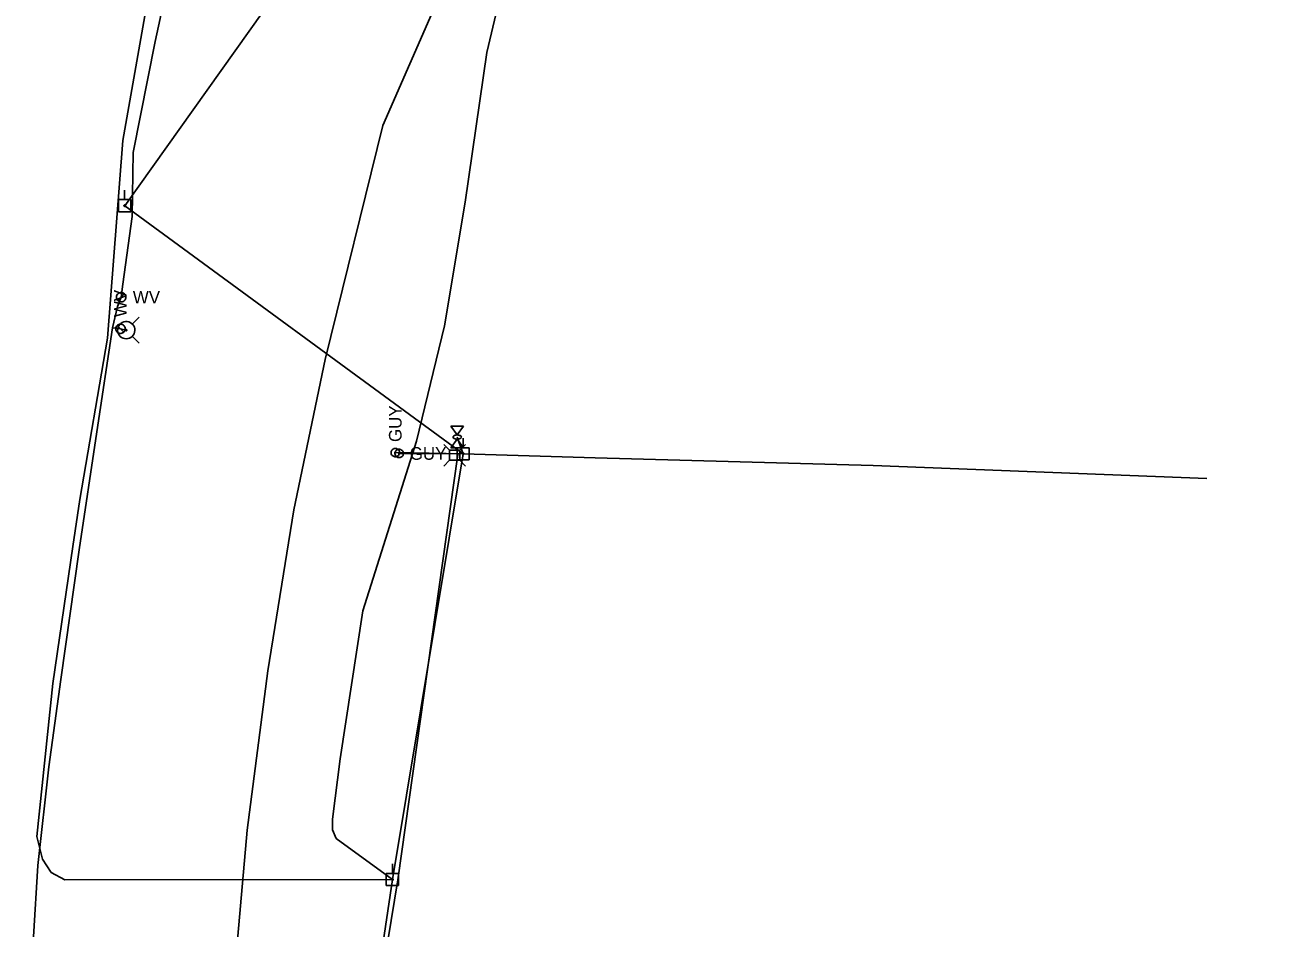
# Model space of a CAD drawing. Extents: x 600849 to 606371, y 330010 to 403088.
# Drawn here: x 602187.6 to 602564.7, y 355175 to 355450 of the extents above; entities that cross this region are included whole.
import ezdxf

# ---------------------------------------------------------------- set-up
doc = ezdxf.new("R2010")
doc.units = 0
for name, color, linetype in [('E_UTL_AG', 7, 'Continuous'), ('E_UTL_AG_Bold', 7, 'Continuous'), ('E_UTL_E_UG', 7, 'Continuous'), ('E_UTL_EGuyWire', 7, 'Continuous'), ('E_UTL_EPowerPole', 7, 'Continuous'), ('E_UTL_FO_UG_MWFN', 7, 'Continuous'), ('E_UTL_Overhead', 7, 'Continuous'), ('E_UTL_T_UG', 7, 'Continuous'), ('E_UTL_W', 7, 'Continuous'), ('E_UTL_W_UG', 7, 'Continuous'), ('E_UTL_WHydrant', 7, 'Continuous')]:
    doc.layers.add(name, color=color, linetype=linetype)

msp = doc.modelspace()

# ---------------------------------------------------------------- linework, layer by layer
at = {"layer": 'E_UTL_AG'}
for points in [[(602317.25, 355327.8), (602321.06, 355327.8)], [(602319.15, 355325.13), (602317.25, 355327.8)], [(602321.06, 355327.8), (602319.15, 355325.13)], [(602319.15, 355323.86), (602317.25, 355321.2)], [(602320.42, 355324.5), (602320.4, 355324.62), (602320.33, 355324.73), (602320.22, 355324.84), (602320.07, 355324.93), (602319.89, 355325.01), (602319.68, 355325.07), (602319.45, 355325.11), (602319.21, 355325.13), (602318.97, 355325.12), (602318.74, 355325.1), (602318.52, 355325.05), (602318.32, 355324.98), (602318.16, 355324.89), (602318.03, 355324.79), (602317.94, 355324.67), (602317.89, 355324.56), (602317.89, 355324.43), (602317.94, 355324.32), (602318.03, 355324.2), (602318.16, 355324.1), (602318.32, 355324.02), (602318.52, 355323.95), (602318.74, 355323.9), (602318.97, 355323.87), (602319.21, 355323.86), (602319.45, 355323.88), (602319.68, 355323.92), (602319.89, 355323.98), (602320.07, 355324.06), (602320.22, 355324.15), (602320.33, 355324.26), (602320.4, 355324.38), (602320.42, 355324.5)], [(602321.06, 355321.2), (602319.15, 355323.86)], [(602317.25, 355321.2), (602321.06, 355321.2)]]:
    msp.add_lwpolyline(points, dxfattribs=at)
at = {"layer": 'E_UTL_AG_Bold'}
for points in [[(602316.81, 355320.51), (602315.06, 355322.26)], [(602319.91, 355320.51), (602316.81, 355320.51)], [(602316.81, 355320.51), (602316.81, 355317.41)], [(602319.91, 355320.51), (602321.66, 355322.26)], [(602319.91, 355317.41), (602319.91, 355320.51)], [(602316.81, 355317.41), (602315.06, 355315.66)], [(602316.81, 355317.41), (602319.91, 355317.41)], [(602319.91, 355317.41), (602321.66, 355315.66)]]:
    msp.add_lwpolyline(points, dxfattribs=at)
at = {"layer": 'E_UTL_E_UG'}
for points in [[(602299.46, 355189.8), (602282.33, 355202.34), (602281.17, 355204.9), (602281.23, 355208.14), (602283.58, 355226.59), (602290.45, 355271.56), (602306.74, 355323.27), (602315.26, 355358.3), (602321.62, 355396.03), (602328.21, 355441.59), (602333.79, 355465.22)], [(602319.15, 355324.5), (602320.99, 355319.4)]]:
    msp.add_lwpolyline(points, dxfattribs=at)
at = {"layer": 'E_UTL_EGuyWire'}
for p in [(602300.32, 355319.77), (602301.5, 355319.5)]:
    msp.add_line(p, (602320.99, 355319.4), dxfattribs=at)
for points in [[(602300.32, 355321.05), (602300.07, 355321.03), (602299.84, 355320.96), (602299.62, 355320.85), (602299.43, 355320.7), (602299.27, 355320.51), (602299.15, 355320.3), (602299.07, 355320.07), (602299.03, 355319.83), (602299.05, 355319.59), (602299.1, 355319.35), (602299.2, 355319.13), (602299.35, 355318.93), (602299.52, 355318.76), (602299.73, 355318.63), (602299.95, 355318.54), (602300.19, 355318.49), (602300.44, 355318.49), (602300.68, 355318.54), (602300.9, 355318.63), (602301.11, 355318.76), (602301.29, 355318.93), (602301.43, 355319.13), (602301.53, 355319.35), (602301.59, 355319.59), (602301.6, 355319.83), (602301.56, 355320.07), (602301.48, 355320.3), (602301.36, 355320.51), (602301.2, 355320.7), (602301.01, 355320.85), (602300.79, 355320.96), (602300.56, 355321.03), (602300.32, 355321.05)], [(602300.32, 355319.93), (602300.29, 355319.93), (602300.26, 355319.92), (602300.23, 355319.9), (602300.2, 355319.88), (602300.18, 355319.86), (602300.17, 355319.83), (602300.16, 355319.81), (602300.16, 355319.78), (602300.16, 355319.75), (602300.16, 355319.72), (602300.18, 355319.69), (602300.19, 355319.66), (602300.22, 355319.64), (602300.24, 355319.63), (602300.27, 355319.61), (602300.3, 355319.61), (602300.33, 355319.61), (602300.36, 355319.61), (602300.39, 355319.63), (602300.41, 355319.64), (602300.44, 355319.66), (602300.45, 355319.69), (602300.47, 355319.72), (602300.47, 355319.75), (602300.48, 355319.78), (602300.47, 355319.81), (602300.46, 355319.83), (602300.45, 355319.86), (602300.43, 355319.88), (602300.4, 355319.9), (602300.38, 355319.92), (602300.35, 355319.93), (602300.32, 355319.93)], [(602302.78, 355319.5), (602302.76, 355319.74), (602302.69, 355319.97), (602302.58, 355320.19), (602302.43, 355320.38), (602302.25, 355320.54), (602302.03, 355320.66), (602301.8, 355320.74), (602301.56, 355320.78), (602301.32, 355320.77), (602301.08, 355320.71), (602300.86, 355320.61), (602300.66, 355320.47), (602300.49, 355320.29), (602300.36, 355320.09), (602300.27, 355319.86), (602300.22, 355319.62), (602300.22, 355319.38), (602300.27, 355319.14), (602300.36, 355318.91), (602300.49, 355318.7), (602300.66, 355318.53), (602300.86, 355318.39), (602301.08, 355318.28), (602301.32, 355318.23), (602301.56, 355318.22), (602301.8, 355318.25), (602302.03, 355318.33), (602302.25, 355318.45), (602302.43, 355318.61), (602302.58, 355318.8), (602302.69, 355319.02), (602302.76, 355319.25), (602302.78, 355319.5)], [(602301.66, 355319.5), (602301.66, 355319.53), (602301.65, 355319.56), (602301.64, 355319.58), (602301.62, 355319.61), (602301.59, 355319.63), (602301.57, 355319.64), (602301.54, 355319.65), (602301.51, 355319.66), (602301.48, 355319.66), (602301.45, 355319.65), (602301.42, 355319.64), (602301.4, 355319.62), (602301.38, 355319.6), (602301.36, 355319.57), (602301.35, 355319.54), (602301.34, 355319.51), (602301.34, 355319.48), (602301.35, 355319.45), (602301.36, 355319.42), (602301.38, 355319.4), (602301.4, 355319.38), (602301.42, 355319.36), (602301.45, 355319.35), (602301.48, 355319.34), (602301.51, 355319.34), (602301.54, 355319.34), (602301.57, 355319.35), (602301.59, 355319.37), (602301.62, 355319.39), (602301.64, 355319.41), (602301.65, 355319.44), (602301.66, 355319.47), (602301.66, 355319.5)]]:
    msp.add_lwpolyline(points, dxfattribs=at)
at = {"layer": 'E_UTL_EPowerPole'}
for points in [[(602217.97, 355396.76), (602217.97, 355399.67)], [(602219.81, 355396.76), (602216.12, 355396.76)], [(602216.12, 355396.76), (602216.12, 355393.07)], [(602218.24, 355394.92), (602218.23, 355394.96), (602218.22, 355395), (602218.2, 355395.04), (602218.17, 355395.08), (602218.14, 355395.11), (602218.1, 355395.13), (602218.06, 355395.15), (602218.01, 355395.15), (602217.97, 355395.15), (602217.92, 355395.14), (602217.88, 355395.12), (602217.84, 355395.1), (602217.81, 355395.06), (602217.79, 355395.02), (602217.77, 355394.98), (602217.76, 355394.94), (602217.76, 355394.89), (602217.77, 355394.85), (602217.79, 355394.81), (602217.81, 355394.77), (602217.84, 355394.73), (602217.88, 355394.71), (602217.92, 355394.69), (602217.97, 355394.68), (602218.01, 355394.68), (602218.06, 355394.68), (602218.1, 355394.7), (602218.14, 355394.72), (602218.17, 355394.75), (602218.2, 355394.79), (602218.22, 355394.83), (602218.23, 355394.87), (602218.24, 355394.92)], [(602219.81, 355393.07), (602219.81, 355396.76)], [(602216.12, 355393.07), (602219.81, 355393.07)], [(602320.96, 355321.24), (602320.96, 355324.15)], [(602322.8, 355321.24), (602319.12, 355321.24)], [(602319.12, 355321.24), (602319.12, 355317.55)], [(602321.23, 355319.4), (602321.23, 355319.45), (602321.21, 355319.49), (602321.19, 355319.53), (602321.17, 355319.56), (602321.13, 355319.59), (602321.09, 355319.62), (602321.05, 355319.63), (602321, 355319.64), (602320.96, 355319.64), (602320.91, 355319.63), (602320.87, 355319.61), (602320.84, 355319.58), (602320.8, 355319.55), (602320.78, 355319.51), (602320.76, 355319.47), (602320.76, 355319.42), (602320.76, 355319.38), (602320.76, 355319.33), (602320.78, 355319.29), (602320.8, 355319.25), (602320.84, 355319.22), (602320.87, 355319.19), (602320.91, 355319.17), (602320.96, 355319.16), (602321, 355319.16), (602321.05, 355319.17), (602321.09, 355319.18), (602321.13, 355319.21), (602321.17, 355319.24), (602321.19, 355319.27), (602321.21, 355319.31), (602321.23, 355319.36), (602321.23, 355319.4)], [(602322.8, 355317.55), (602322.8, 355321.24)], [(602319.12, 355317.55), (602322.8, 355317.55)], [(602299.43, 355191.64), (602299.43, 355194.55)], [(602301.28, 355191.64), (602297.59, 355191.64)], [(602297.59, 355191.64), (602297.59, 355187.95)], [(602301.28, 355187.95), (602301.28, 355191.64)], [(602297.59, 355187.95), (602301.28, 355187.95)], [(602299.7, 355189.8), (602299.7, 355189.84), (602299.69, 355189.88), (602299.67, 355189.92), (602299.64, 355189.96), (602299.6, 355189.99), (602299.56, 355190.01), (602299.52, 355190.03), (602299.48, 355190.03), (602299.43, 355190.03), (602299.39, 355190.02), (602299.35, 355190), (602299.31, 355189.98), (602299.28, 355189.94), (602299.25, 355189.9), (602299.24, 355189.86), (602299.23, 355189.82), (602299.23, 355189.77), (602299.24, 355189.73), (602299.25, 355189.69), (602299.28, 355189.65), (602299.31, 355189.62), (602299.35, 355189.59), (602299.39, 355189.57), (602299.43, 355189.56), (602299.48, 355189.56), (602299.52, 355189.56), (602299.56, 355189.58), (602299.6, 355189.6), (602299.64, 355189.63), (602299.67, 355189.67), (602299.69, 355189.71), (602299.7, 355189.75), (602299.7, 355189.8)]]:
    msp.add_lwpolyline(points, dxfattribs=at)
at = {"layer": 'E_UTL_FO_UG_MWFN'}
msp.add_line((602199.73, 355189.66), (602299.46, 355189.8), dxfattribs=at)
msp.add_lwpolyline([(602199.73, 355189.66), (602195.66, 355191.98), (602193.01, 355196.02), (602191.27, 355202.9), (602196.08, 355249.46), (602202.21, 355291.14), (602204.37, 355305.52), (602212.73, 355354.6), (602217.47, 355414.73), (602231.66, 355495.36), (602239.82, 355632.14)], dxfattribs=at)
at = {"layer": 'E_UTL_Overhead'}
for points in [[(602564.68, 353944.62), (602493.86, 354130.23), (602437.69, 354279.84), (602377.58, 354448.35), (602318.36, 354619.69), (602300.73, 354721.7), (602278.59, 354786.86), (602257.42, 354907.01), (602299.46, 355189.8), (602320.99, 355319.4), (602218, 355394.92), (602339.56, 355565.71)], [(602320.99, 355319.4), (602361.1, 355318.14), (602445.7, 355315.87), (602547.27, 355311.91)]]:
    msp.add_lwpolyline(points, dxfattribs=at)
at = {"layer": 'E_UTL_T_UG'}
for points in [[(602251.2, 355158.77), (602255.28, 355204.79), (602261.57, 355253.34), (602269.48, 355302.31), (602279.01, 355348.07), (602296.57, 355419.34), (602328.71, 355492.93), (602334.91, 355520.33), (602342.19, 355559.4), (602345.51, 355583.22), (602345.73, 355584.65)], [(602278.24, 355050.37), (602301.09, 355189.69), (602319.3, 355319.18)]]:
    msp.add_lwpolyline(points, dxfattribs=at)
at = {"layer": 'E_UTL_W'}
for points in [[(602218.32, 355367.07), (602218.29, 355367.34), (602218.22, 355367.6), (602218.09, 355367.84), (602217.93, 355368.06), (602217.72, 355368.23), (602217.49, 355368.37), (602217.23, 355368.46), (602216.96, 355368.5), (602216.69, 355368.48), (602216.43, 355368.42), (602216.18, 355368.31), (602215.96, 355368.15), (602215.77, 355367.95), (602215.63, 355367.73), (602215.53, 355367.47), (602215.47, 355367.21), (602215.47, 355366.94), (602215.53, 355366.67), (602215.63, 355366.42), (602215.77, 355366.19), (602215.96, 355365.99), (602216.18, 355365.84), (602216.43, 355365.72), (602216.69, 355365.66), (602216.96, 355365.65), (602217.23, 355365.69), (602217.49, 355365.78), (602217.72, 355365.91), (602217.93, 355366.09), (602218.09, 355366.3), (602218.22, 355366.54), (602218.29, 355366.8), (602218.32, 355367.07)], [(602215.89, 355366.06), (602217.9, 355368.08)], [(602216.7, 355358.86), (602216.43, 355358.83), (602216.17, 355358.76), (602215.93, 355358.63), (602215.72, 355358.47), (602215.54, 355358.26), (602215.41, 355358.03), (602215.32, 355357.77), (602215.28, 355357.5), (602215.29, 355357.23), (602215.36, 355356.97), (602215.47, 355356.72), (602215.63, 355356.5), (602215.82, 355356.31), (602216.05, 355356.17), (602216.3, 355356.07), (602216.57, 355356.01), (602216.84, 355356.01), (602217.11, 355356.07), (602217.36, 355356.17), (602217.59, 355356.31), (602217.78, 355356.5), (602217.94, 355356.72), (602218.05, 355356.97), (602218.12, 355357.23), (602218.13, 355357.5), (602218.09, 355357.77), (602218, 355358.03), (602217.87, 355358.26), (602217.69, 355358.47), (602217.48, 355358.63), (602217.23, 355358.76), (602216.97, 355358.83), (602216.7, 355358.86)], [(602217.71, 355356.43), (602215.7, 355358.44)]]:
    msp.add_lwpolyline(points, dxfattribs=at)
at = {"layer": 'E_UTL_W_UG'}
for points in [[(602187.59, 355128.94), (602191.52, 355194.1), (602194.91, 355224.13), (602198.58, 355250.68), (602204.17, 355290.17), (602209.54, 355326.07), (602214.23, 355357.75), (602215.8, 355364.26), (602216.89, 355367.07), (602217.38, 355371.05), (602220.27, 355391.61), (602220.6, 355411.1), (602227.24, 355444.87), (602232.93, 355471.21), (602239.09, 355496.61), (602249.34, 355529.59), (602258.11, 355561.23), (602274.94, 355622.42), (602294.78, 355724.13), (602324.58, 355847.67), (602342.38, 355944.19), (602363.59, 356052.94)], [(602214.23, 355357.75), (602216.7, 355357.43), (602218.46, 355357.05)]]:
    msp.add_lwpolyline(points, dxfattribs=at)
at = {"layer": 'E_UTL_WHydrant'}
for points in [[(602220.3, 355358.88), (602222.44, 355361.03)], [(602218.46, 355354.43), (602218.96, 355354.47), (602219.44, 355354.61), (602219.88, 355354.84), (602220.27, 355355.15), (602220.6, 355355.53), (602220.85, 355355.96), (602221.01, 355356.43), (602221.08, 355356.92), (602221.06, 355357.42), (602220.94, 355357.91), (602220.73, 355358.36), (602220.44, 355358.77), (602220.08, 355359.11), (602219.66, 355359.38), (602219.2, 355359.57), (602218.71, 355359.66), (602218.21, 355359.66), (602217.72, 355359.57), (602217.26, 355359.38), (602216.84, 355359.11), (602216.48, 355358.77), (602216.19, 355358.36), (602215.98, 355357.91), (602215.86, 355357.42), (602215.84, 355356.92), (602215.91, 355356.43), (602216.08, 355355.96), (602216.32, 355355.53), (602216.65, 355355.15), (602217.04, 355354.84), (602217.49, 355354.61), (602217.96, 355354.47), (602218.46, 355354.43)], [(602218.46, 355356.85), (602218.5, 355356.85), (602218.54, 355356.86), (602218.57, 355356.88), (602218.6, 355356.9), (602218.62, 355356.93), (602218.64, 355356.97), (602218.66, 355357), (602218.66, 355357.04), (602218.66, 355357.08), (602218.65, 355357.12), (602218.63, 355357.15), (602218.61, 355357.18), (602218.58, 355357.21), (602218.55, 355357.23), (602218.52, 355357.24), (602218.48, 355357.25), (602218.44, 355357.25), (602218.4, 355357.24), (602218.37, 355357.23), (602218.34, 355357.21), (602218.31, 355357.18), (602218.29, 355357.15), (602218.27, 355357.12), (602218.26, 355357.08), (602218.26, 355357.04), (602218.27, 355357), (602218.28, 355356.97), (602218.3, 355356.93), (602218.32, 355356.9), (602218.35, 355356.88), (602218.39, 355356.86), (602218.42, 355356.85), (602218.46, 355356.85)], [(602220.3, 355355.21), (602222.44, 355353.07)]]:
    msp.add_lwpolyline(points, dxfattribs=at)

# ---------------------------------------------------------------- texts
at = {"layer": 'E_UTL_EGuyWire'}
msp.add_text('GUY', height=3.85, rotation=90, dxfattribs=at).set_placement((602302.24, 355322.98))
msp.add_text('GUY', height=3.85, dxfattribs=at).set_placement((602304.71, 355317.57))
at = {"layer": 'E_UTL_W'}
msp.add_text('WV', height=3.85, rotation=90, dxfattribs=at).set_placement((602218.63, 355361))
msp.add_text('WV', height=3.85, dxfattribs=at).set_placement((602220.46, 355365.15))

doc.saveas('drawing.dxf')
